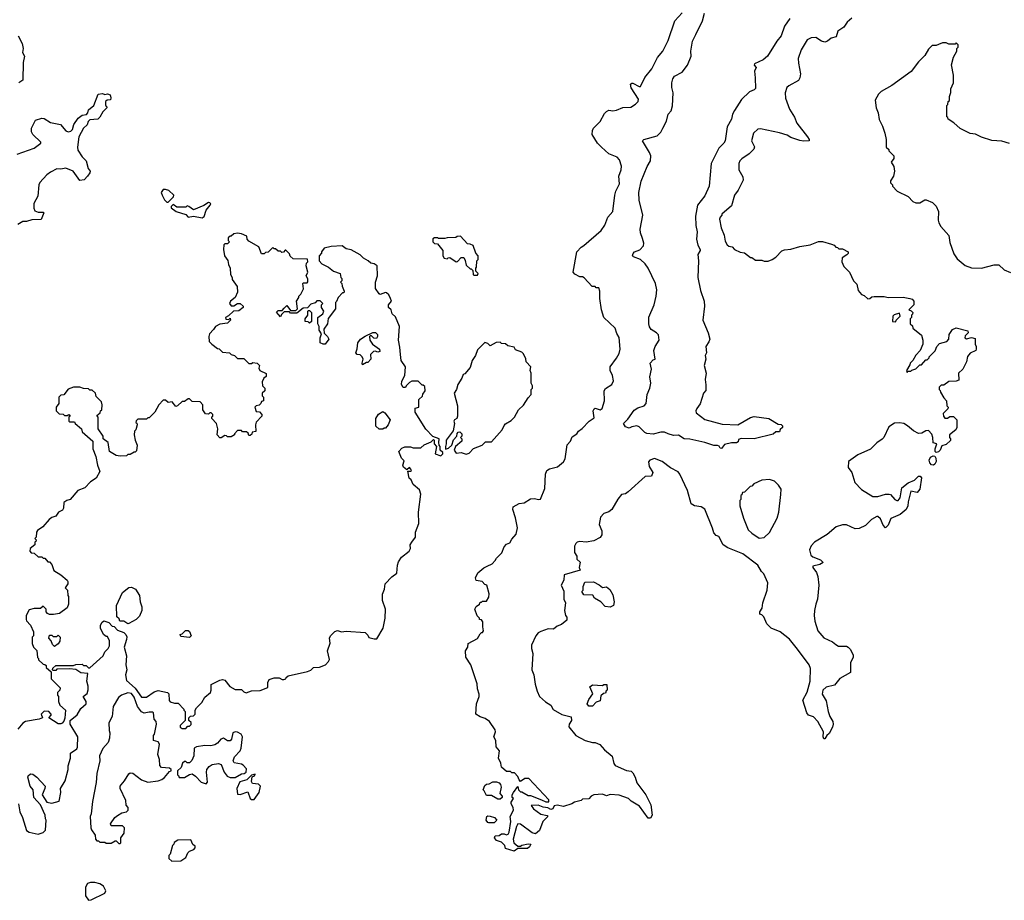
# Model space of a CAD drawing. Extents: x 1861455 to 2058065, y 200073 to 437907.
# Tile 456 of 574: x 2029490 to 2037285, y 346590 to 353564. Entities that reach past the tile are written whole.
import ezdxf

# ---------------------------------------------------------------- set-up
doc = ezdxf.new("R2010")
doc.units = 0

msp = doc.modelspace()

# ---------------------------------------------------------------- linework, layer by layer
at = {"layer": '0CON05XD'}
for points in [[(2034163.8, 350815), (2034215, 350882.5), (2034235, 350920), (2034243.3, 350955), (2034237, 351047), (2034218.3, 351078.3), (2034205, 351120), (2034113.3, 351205), (2034096.4, 351266.4), (2034083.3, 351355), (2034082.5, 351415), (2034075, 351440), (2034055, 351440), (2034045, 351450), (2034021.7, 351451.7), (2033959.3, 351519.3), (2033945, 351527.5), (2033925, 351527.5), (2033885, 351547.5), (2033872.5, 351565), (2033900, 351725), (2033935, 351762.5), (2033957.5, 351775), (2034092.5, 351895), (2034123.3, 351936.7), (2034145, 352000), (2034186.1, 352043.9), (2034201.2, 352175), (2034208.8, 352205), (2034238.8, 352265), (2034233.6, 352323.6), (2034251.2, 352375), (2034253.3, 352405), (2034237.5, 352455), (2034220, 352475), (2034155, 352502.5), (2034095, 352553.3), (2034063.3, 352585), (2034023.3, 352655), (2034023.6, 352686.4), (2034032.5, 352705), (2034085, 352756.7), (2034119.3, 352820.7), (2034135, 352837.5), (2034155, 352847.5), (2034185, 352843.3), (2034215, 352848), (2034265, 352868.8), (2034329.3, 352870.7), (2034366.4, 352893.6), (2034387.5, 352915), (2034390, 352935), (2034330.6, 353025), (2034326, 353054), (2034335, 353061.2), (2034345, 353060), (2034395, 353033.8), (2034406, 353034), (2034440, 353105), (2034495, 353173.3), (2034540, 353265), (2034582.5, 353315), (2034625, 353400), (2034676.4, 353553.6), (2034735, 353617.5)], [(2035585.9, 353574.1), (2035545, 353513.3), (2035519.2, 353435), (2035484.4, 353395), (2035410, 353275), (2035375, 353246.7), (2035307.5, 353215), (2035304, 353204), (2035320, 353185), (2035306.7, 353155), (2035313.9, 353103.9), (2035315, 353020), (2035305, 353007.5), (2035267, 352993), (2035205, 352931.2), (2035148.6, 352845), (2035131.9, 352815), (2035124.3, 352775.7), (2035090.8, 352715), (2035073.8, 352605), (2035063.3, 352585), (2035024.5, 352545.5), (2034964.3, 352425), (2034948.8, 352245), (2034915, 352170), (2034856.2, 352095), (2034841.2, 352008.8), (2034842.7, 351932.7), (2034854, 351885), (2034849.4, 351825), (2034859.6, 351779.5), (2034877.5, 351745), (2034877.5, 351735), (2034858.8, 351705), (2034864, 351655), (2034857.7, 351522.3), (2034878.8, 351418.8), (2034909.2, 351335), (2034912.5, 351295), (2034897.5, 351185), (2034940, 351085), (2034952.5, 351035), (2034945, 351012.5), (2034921.2, 350975), (2034926.7, 350925), (2034916.7, 350905), (2034923.3, 350875), (2034909.2, 350825), (2034924.2, 350765), (2034916.2, 350715), (2034923, 350673), (2034921.7, 350628.3), (2034903, 350607), (2034877, 350523), (2034850, 350485), (2034842.5, 350465), (2034845, 350450), (2034915, 350396.7), (2035051.7, 350361.7), (2035175, 350356.7), (2035275, 350413.8), (2035305, 350421.2), (2035420, 350405), (2035495, 350360), (2035518.3, 350358.3), (2035528.3, 350348.3), (2035530, 350335), (2035511.7, 350318.3), (2035505, 350300), (2035475, 350300), (2035455, 350282.5), (2035305, 350243.3), (2035203, 350247), (2035181.7, 350238.3), (2035178.3, 350221.7), (2035165, 350212.5), (2035125, 350212.5), (2035070.4, 350199.5), (2035045, 350167.5), (2035035, 350170), (2035026.4, 350186.4), (2035015, 350192.5), (2034985, 350191.2), (2034915, 350215.8), (2034795, 350241.2), (2034750, 350245), (2034705, 350273.8), (2034665, 350272), (2034625, 350284.2), (2034593.9, 350296.1), (2034565, 350296.2), (2034505, 350281.2), (2034455, 350287.5), (2034440, 350295), (2034395, 350340), (2034375, 350347.5), (2034335, 350340), (2034315, 350330), (2034285, 350340), (2034270, 350365), (2034305, 350400), (2034355, 350472.5), (2034385, 350490), (2034435, 350506.2), (2034448.8, 350525), (2034457.5, 350595), (2034478.8, 350645), (2034486.7, 350685), (2034480, 350735), (2034492.5, 350795), (2034482.5, 350845), (2034505, 350870), (2034520, 350875), (2034510, 350945), (2034520, 350975), (2034552.5, 351025), (2034548.3, 351068.3), (2034532.5, 351085), (2034490.3, 351110.3), (2034475, 351132.5), (2034470.8, 351155), (2034472.1, 351207.9), (2034513.4, 351306.6), (2034530, 351375), (2034532.9, 351425), (2034524.5, 351474.4), (2034465.7, 351595), (2034441.3, 351631.3), (2034405, 351663.8), (2034350, 351685), (2034342.5, 351695), (2034346.7, 351713.3), (2034357.5, 351725), (2034398.3, 351741.7), (2034428.3, 351771.7), (2034432.5, 351795), (2034421.1, 351831.1), (2034404.3, 351875), (2034402.9, 351905), (2034424, 352015), (2034394.2, 352135), (2034391.9, 352195), (2034410.6, 352285), (2034458.3, 352401.7), (2034483.8, 352445), (2034486, 352485), (2034475, 352513.3), (2034420, 352605), (2034430, 352615), (2034536.7, 352645), (2034565, 352673.8), (2034582.9, 352705), (2034609.7, 352760.3), (2034624, 352815), (2034646.8, 352843.2), (2034658.7, 352881.3), (2034663.8, 352985), (2034653, 353027), (2034652.5, 353065), (2034660, 353095), (2034675, 353116.7), (2034735, 353148.8), (2034777, 353203), (2034805.8, 353275), (2034802.9, 353315), (2034816, 353395), (2034842.3, 353447.7), (2034894.4, 353555.6), (2034912.5, 353615)], [(2036077.5, 353575), (2036040, 353545), (2036013.3, 353505), (2035967.7, 353472.3), (2035955, 353427.5), (2035915, 353416.7), (2035885, 353393.8), (2035865, 353386.7), (2035837.5, 353395), (2035793.6, 353423.6), (2035755, 353418.8), (2035725, 353403.3), (2035676.7, 353325), (2035653.9, 353256.1), (2035655, 353220), (2035671.2, 353135), (2035665.9, 353104.1), (2035655, 353083.3), (2035579.3, 353040.7), (2035563.9, 353026.1), (2035550, 352985), (2035551.7, 352941.7), (2035583.8, 352855), (2035625, 352792.5), (2035641.2, 352745), (2035726.7, 352635), (2035740, 352615), (2035740, 352605), (2035695, 352602), (2035665, 352607.5), (2035595, 352631.2), (2035565, 352648.8), (2035505, 352666.7), (2035355, 352700), (2035333, 352697), (2035300, 352665), (2035283.3, 352605), (2035307, 352557), (2035301.7, 352538.3), (2035265, 352502.5), (2035207, 352463), (2035190, 352445), (2035182.5, 352425), (2035182.5, 352375), (2035215, 352320), (2035216.4, 352293.6), (2035177.5, 352215), (2035150, 352175), (2035125, 352090), (2035050, 352025), (2035050, 352015), (2035035, 352000), (2035030, 351985), (2035042.5, 351915), (2035067, 351857), (2035075, 351810), (2035090.7, 351780.7), (2035105, 351770), (2035130, 351765), (2035150, 351745), (2035195, 351722.5), (2035227, 351717), (2035275, 351680), (2035285, 351680), (2035315, 351660), (2035365, 351660), (2035385, 351652.5), (2035415, 351652.5), (2035446.1, 351663.9), (2035475, 351682.5), (2035525, 351732.5), (2035545, 351742.5), (2035595, 351746.7), (2035665, 351768.8), (2035749.3, 351780.7), (2035815, 351807.5), (2035845, 351807.5), (2035917, 351787), (2035938.3, 351778.3), (2035951.7, 351761.7), (2035965, 351760), (2035975, 351750), (2036005, 351750), (2036050, 351725), (2036048.3, 351711.7), (2036038.3, 351701.7), (2036001.7, 351678.3), (2036000, 351645), (2036015, 351610), (2036060, 351565), (2036090, 351495), (2036118.3, 351468.3), (2036128.3, 351418.3), (2036155, 351387.5), (2036175, 351380), (2036205, 351352.5), (2036220, 351355), (2036235, 351370), (2036255, 351372.5), (2036335, 351372.5), (2036365, 351362.5), (2036485, 351367.5), (2036537, 351357), (2036555, 351350), (2036570, 351335), (2036570, 351305), (2036530, 351265), (2036548.3, 351258.3), (2036560, 351245), (2036558.3, 351231.7), (2036550, 351225), (2036550, 351205), (2036540, 351195), (2036540, 351155), (2036558.3, 351138.3), (2036561.7, 351121.7), (2036630, 351065), (2036640, 351025), (2036640, 350995), (2036620, 350945), (2036583.6, 350906.4), (2036560, 350865), (2036540, 350845), (2036538.3, 350831.7), (2036510, 350785), (2036515, 350770), (2036525, 350780), (2036545, 350780), (2036551.7, 350788.3), (2036585, 350800), (2036615, 350830), (2036628.3, 350831.7), (2036665, 350870), (2036675, 350870), (2036690, 350885), (2036690, 350895), (2036738.3, 350941.7), (2036750, 350975), (2036771.7, 350998.3), (2036830, 351015), (2036847, 351033), (2036848.3, 351071.7), (2036875, 351110)], [(2029478.8, 353435), (2029510, 353375), (2029516.2, 353335), (2029513.3, 353305), (2029527.5, 353275), (2029516.7, 353225), (2029515.8, 353085), (2029483.5, 353065)], [(2037325, 352582.5), (2037265, 352602.5), (2037185, 352607.5), (2037105, 352633.3), (2037056.4, 352656.4), (2037013.6, 352663.6), (2036935, 352703.3), (2036885, 352747.5), (2036840, 352775), (2036838.3, 352788.3), (2036830, 352795), (2036830, 352885), (2036838.3, 352891.7), (2036840, 352915), (2036850, 352925), (2036850, 352955), (2036861.7, 352988.3), (2036862.5, 353015), (2036882.5, 353065), (2036882.5, 353125), (2036867.5, 353205), (2036883, 353267), (2036910, 353315), (2036910, 353335), (2036920, 353345), (2036920, 353365), (2036905, 353380), (2036895, 353370), (2036845, 353370), (2036825, 353380), (2036795, 353380), (2036763, 353367), (2036745, 353360), (2036715, 353360), (2036685, 353330), (2036655, 353280), (2036605, 353230), (2036546.4, 353153.6), (2036395, 353042.5), (2036310, 352995), (2036290, 352975), (2036263, 352927), (2036270, 352865), (2036287.5, 352825), (2036293, 352773), (2036321.7, 352721.7), (2036340, 352665), (2036350, 352615), (2036350, 352555), (2036370, 352535), (2036370, 352525), (2036410, 352485), (2036410, 352465), (2036390, 352435), (2036411.7, 352401.7), (2036416.7, 352365), (2036407.5, 352325), (2036383, 352287), (2036383, 352273), (2036400, 352255), (2036400, 352245), (2036437, 352207), (2036523, 352163), (2036560, 352125), (2036585, 352112.5), (2036615, 352112.5), (2036655, 352137.5), (2036666.4, 352136.4), (2036716.1, 352116.1), (2036745, 352087.5), (2036763.3, 352045), (2036762.5, 351975), (2036767.5, 351955), (2036783.3, 351925), (2036846.7, 351855), (2036855, 351800), (2036885, 351710), (2036910.7, 351670.7), (2036976.4, 351616.4), (2037025, 351597.5), (2037105, 351596.7), (2037205, 351622.5), (2037241.7, 351621.7), (2037285, 351582.5), (2037335, 351562.5)], [(2029470.4, 352499.5), (2029604, 352546), (2029656.7, 352585), (2029656.2, 352595), (2029594.5, 352654.5), (2029584, 352675), (2029584.2, 352705.8), (2029615, 352768.8), (2029665, 352784), (2029685, 352782), (2029735, 352748.8), (2029813.6, 352733.6), (2029855, 352683.3), (2029875, 352676.7), (2029895, 352680), (2029907.5, 352695), (2029917.5, 352735), (2029952.5, 352785), (2029985, 352807.5), (2030018.3, 352811.7), (2030030, 352825), (2030035, 352850), (2030076.2, 352883.8), (2030110, 352975), (2030145, 352980), (2030165, 352972.5), (2030185, 352977.5), (2030205, 352970), (2030212.5, 352945), (2030210, 352930), (2030183, 352927), (2030170, 352915), (2030170, 352885), (2030178.3, 352878.3), (2030180, 352865), (2030147, 352833), (2030125, 352792.5), (2030107.5, 352775), (2030045, 352770), (2030031.7, 352758.3), (2030025, 352730), (2029996.4, 352703.6), (2029957.5, 352635), (2029947.5, 352555), (2029950.7, 352530.7), (2029985, 352477.5), (2030016.7, 352445), (2030032.5, 352385), (2030047.5, 352365), (2030045, 352350), (2030027.5, 352325), (2030000, 352295), (2029965, 352290), (2029913, 352363), (2029855, 352387.5), (2029815, 352380), (2029785, 352382.5), (2029735, 352356.7), (2029703.8, 352335), (2029648.8, 352275), (2029641.2, 352255), (2029632.5, 352165), (2029600.7, 352109.3), (2029601.7, 352071.7), (2029610.7, 352050.7), (2029635, 352040), (2029675, 352040), (2029680, 352035), (2029659.3, 351980.7), (2029585, 351980), (2029545, 351966.7), (2029513.6, 351966.4), (2029475, 351942.5)], [(2030665, 352120), (2030708.3, 352161.7), (2030710, 352175), (2030671.2, 352211.2), (2030645, 352219.4), (2030625, 352218), (2030611.2, 352195), (2030616.7, 352175), (2030637, 352137), (2030655, 352120), (2030665, 352120)], [(2030935, 351994.2), (2030951.2, 352005), (2030966, 352055), (2030998.8, 352095), (2031003.8, 352105), (2030995, 352113.8), (2030985, 352115.6), (2030948.5, 352091.5), (2030865, 352056.7), (2030830, 352085), (2030815, 352090), (2030805, 352080), (2030735, 352080), (2030705, 352100), (2030690, 352085), (2030690, 352075), (2030730, 352045), (2030805, 352020), (2030825, 352000), (2030865, 352007.5), (2030935, 351994.2)], [(2029635, 347114), (2029675, 347126.7), (2029693.3, 347145), (2029700, 347225), (2029693.3, 347235), (2029692, 347265), (2029655.7, 347345.7), (2029602, 347405), (2029596.7, 347465), (2029574, 347495), (2029553.8, 347565), (2029556.7, 347575), (2029575, 347591.2), (2029595, 347588.8), (2029626.7, 347565), (2029692.5, 347495), (2029690, 347475), (2029668.6, 347425), (2029705, 347367.5), (2029745, 347360), (2029802.5, 347375), (2029816.7, 347445), (2029813.8, 347475), (2029851.2, 347535), (2029873.3, 347625), (2029873.3, 347655), (2029893.3, 347715), (2029893.3, 347755), (2029941.7, 347788.3), (2029948.3, 347801.7), (2029951.2, 347885), (2029890, 347985), (2029890, 348015), (2029945, 348060), (2029975, 348110), (2030017.5, 348145), (2030016.7, 348165), (2029992.5, 348205), (2030023, 348227), (2030033, 348257), (2030033.3, 348285), (2030022.5, 348325), (2030030, 348385), (2029975, 348392.5), (2029935, 348417.5), (2029885, 348422.5), (2029785, 348420), (2029775, 348410), (2029755, 348410), (2029750, 348415), (2029751.7, 348428.3), (2029775, 348450), (2029915, 348450), (2029935, 348457.5), (2029985, 348460), (2029995, 348450), (2030015, 348450), (2030035, 348430), (2030045, 348430), (2030150, 348525), (2030163, 348557), (2030190, 348585), (2030200, 348605), (2030200, 348645), (2030185, 348680), (2030175, 348680), (2030152.5, 348695), (2030130, 348745), (2030130, 348765), (2030139.3, 348790.7), (2030155, 348802.5), (2030195, 348790), (2030221.7, 348761.7), (2030238.3, 348758.3), (2030265, 348730), (2030315, 348710), (2030330, 348695), (2030337, 348677), (2030336.7, 348655), (2030316.2, 348595), (2030336.2, 348525), (2030330, 348455), (2030337.5, 348415), (2030327.5, 348375), (2030335, 348330), (2030405, 348270), (2030455, 348200), (2030495, 348200), (2030555, 348240), (2030585, 348252.5), (2030660, 348235), (2030670, 348225), (2030672.5, 348172.5), (2030681.7, 348161.7), (2030715, 348150), (2030745, 348150), (2030790, 348105), (2030790, 348095), (2030800, 348085), (2030800, 348015), (2030760, 347975), (2030761.7, 347961.7), (2030775, 347950), (2030805, 347950), (2030821.7, 347968.3), (2030835, 347970), (2030848.3, 347981.7), (2030848.3, 347998.3), (2030830, 348015), (2030830, 348035), (2030841.7, 348048.3), (2030865, 348050), (2030880, 348065), (2030880, 348095), (2030890, 348115), (2030933, 348157), (2030955, 348200), (2031000, 348235), (2031006.7, 348253.3), (2031005, 348300), (2031075, 348333.8), (2031095, 348338.8), (2031115, 348332.5), (2031153, 348283), (2031195, 348260), (2031245, 348260), (2031265, 348240), (2031283, 348233), (2031325, 348250), (2031395, 348252.5), (2031455.7, 348274.3), (2031453.9, 348316.1), (2031465, 348337.5), (2031505, 348352.5), (2031545, 348352.5), (2031568.3, 348338.3), (2031581.7, 348338.3), (2031596.4, 348343.6), (2031600, 348355), (2031615, 348367.5), (2031769.3, 348400.7), (2031795, 348412.5), (2031815, 348432.5), (2031863, 348437), (2031910, 348455), (2031935, 348480), (2031941.7, 348498.3), (2031927.5, 348565), (2031947, 348627), (2031942.5, 348665), (2031950, 348685), (2031985, 348720), (2032005, 348727.5), (2032037, 348717), (2032075, 348722.5), (2032225, 348710), (2032245, 348690), (2032255, 348670), (2032295, 348660), (2032318.3, 348661.7), (2032367.5, 348745), (2032382.5, 348825), (2032386.7, 348895), (2032362.5, 348965), (2032362.5, 349015), (2032377.5, 349055), (2032382.5, 349095), (2032437, 349153), (2032475, 349180), (2032480, 349245), (2032489.3, 349270.7), (2032512.3, 349307.7), (2032574.1, 349355.9), (2032583.8, 349375), (2032580, 349405), (2032594.1, 349425.9), (2032622.5, 349465), (2032622.5, 349505), (2032648.8, 349575), (2032647, 349663), (2032666.1, 349806.1), (2032655, 349840), (2032605, 349882.5), (2032590, 349920), (2032574.1, 349934.1), (2032562.5, 349987.5), (2032585, 349987.5), (2032592.5, 349995), (2032587.5, 350005), (2032575, 350016.7), (2032555, 350000), (2032529.3, 350019.3), (2032523.3, 350035), (2032535, 350070), (2032512.5, 350092.5), (2032492.5, 350145), (2032515, 350170), (2032538.3, 350181.7), (2032585, 350180), (2032605, 350172.5), (2032667, 350173), (2032691.7, 350198.3), (2032748.3, 350221.7), (2032765, 350240), (2032770, 350235), (2032770, 350205), (2032790, 350185), (2032780, 350125), (2032825, 350110), (2032840, 350125), (2032840, 350135), (2032820, 350155), (2032820, 350185), (2032810, 350195), (2032807.5, 350215), (2032810, 350245), (2032761.7, 350261.7), (2032705, 350320), (2032620, 350455), (2032621.7, 350488.3), (2032650, 350495), (2032650, 350555), (2032678.3, 350581.7), (2032681.7, 350598.3), (2032700, 350625), (2032698.3, 350658.3), (2032685, 350670), (2032675, 350670), (2032645, 350700), (2032625, 350702.5), (2032595, 350700), (2032575, 350690), (2032550, 350665), (2032545, 350650), (2032525, 350650), (2032512.5, 350675), (2032515, 350700), (2032540, 350745), (2032543.6, 350813.6), (2032511.2, 350865), (2032503.6, 350913.6), (2032500.7, 350970.7), (2032490, 351025), (2032496.7, 351135), (2032465, 351210), (2032440, 351235), (2032430, 351265), (2032410, 351285), (2032410, 351305), (2032432.5, 351335), (2032426.7, 351355), (2032411.2, 351385), (2032395, 351400), (2032385, 351403.3), (2032345, 351387.5), (2032335, 351392.5), (2032307.5, 351435), (2032307.5, 351485), (2032322.5, 351535), (2032320, 351615), (2032295, 351630), (2032270, 351635), (2032250, 351655), (2032212.5, 351675), (2032185, 351702.5), (2032115, 351742.5), (2032075, 351750), (2032041.7, 351771.7), (2031955, 351767.5), (2031900, 351755), (2031880, 351725), (2031880, 351715), (2031860, 351695), (2031860, 351655), (2031880.7, 351630.7), (2031935, 351603.3), (2031975, 351572.5), (2032027.5, 351555), (2032033, 351523), (2032040, 351515), (2032040, 351495), (2032030, 351485), (2032040, 351475), (2032043, 351453), (2032060, 351415), (2032055, 351400), (2032045, 351400), (2032010, 351365), (2031998.3, 351331.7), (2031990, 351325), (2031990, 351275), (2031933, 351197), (2031926.7, 351155), (2031898.3, 351111.7), (2031901.7, 351081.7), (2031927.5, 351055), (2031937.5, 351035), (2031907.5, 350995), (2031893.6, 350993.6), (2031870, 351005), (2031870, 351045), (2031880, 351075), (2031860, 351105), (2031860, 351135), (2031850, 351155), (2031850, 351205), (2031890, 351235), (2031897.5, 351255), (2031880, 351285), (2031880, 351305), (2031890, 351315), (2031868.3, 351338.3), (2031841.7, 351338.3), (2031828.3, 351321.7), (2031795, 351310), (2031768.3, 351281.7), (2031735, 351280), (2031685, 351240), (2031635, 351240), (2031625, 351250), (2031585, 351250), (2031561.7, 351228.3), (2031555, 351210), (2031523, 351247), (2031535, 351260), (2031568.3, 351261.7), (2031585, 351280), (2031605, 351300), (2031635, 351260), (2031675, 351260), (2031690, 351275), (2031682.5, 351335), (2031700, 351365), (2031700, 351375), (2031715, 351390), (2031737, 351433), (2031732.5, 351475), (2031735, 351480), (2031765, 351480), (2031771.7, 351488.3), (2031771.7, 351511.7), (2031757.5, 351535), (2031770, 351565), (2031757.5, 351615), (2031760, 351635), (2031770, 351645), (2031768.3, 351668.3), (2031655, 351670), (2031631.7, 351691.7), (2031625, 351710), (2031598.3, 351738.3), (2031591.7, 351738.3), (2031578.3, 351721.7), (2031565, 351720), (2031555, 351730), (2031535, 351730), (2031515, 351750), (2031505, 351750), (2031495, 351760), (2031457, 351723), (2031435, 351720), (2031425, 351710), (2031405, 351710), (2031382.5, 351765), (2031305, 351810), (2031290, 351825), (2031288.3, 351848.3), (2031245, 351867.5), (2031215, 351873.3), (2031185, 351866.7), (2031165, 351850), (2031155, 351850), (2031140, 351835), (2031140, 351815), (2031150, 351805), (2031135, 351790), (2031115, 351790), (2031105, 351780), (2031102.5, 351745), (2031112.5, 351695), (2031137, 351657), (2031142.5, 351625), (2031157.5, 351595), (2031160, 351545), (2031171.7, 351521.7), (2031172.5, 351505), (2031211.7, 351451.7), (2031213.8, 351405), (2031195, 351363.3), (2031158.8, 351335), (2031150, 351315), (2031165, 351298.8), (2031185, 351298), (2031215, 351315.8), (2031235, 351316.7), (2031260, 351295), (2031260, 351285), (2031225, 351257.5), (2031183.9, 351256.1), (2031142.5, 351217.5), (2031120, 351205), (2031121.7, 351191.7), (2031145, 351190), (2031155, 351200), (2031160, 351185), (2031135, 351160), (2031075, 351152.5), (2031040, 351135), (2031025, 351110), (2030993, 351077), (2030987.5, 351055), (2030990, 351015), (2031010, 350995), (2031055, 350960), (2031068.3, 350958.3), (2031095, 350930), (2031150, 350925)], [(2033115, 351540), (2033120, 351555), (2033101.7, 351571.7), (2033100, 351595), (2033107.5, 351605), (2033110, 351655), (2033120, 351665), (2033120, 351695), (2033100, 351715), (2033080, 351775), (2033057, 351787), (2033035, 351790), (2032979.3, 351849.3), (2032953, 351847), (2032941.7, 351838.3), (2032875, 351836.7), (2032855, 351830), (2032805, 351830), (2032797, 351837), (2032775, 351837.5), (2032760.7, 351829.3), (2032760, 351805), (2032775, 351792.5), (2032798.3, 351788.3), (2032840, 351735), (2032840, 351695), (2032850, 351675), (2032875, 351670), (2032881.7, 351678.3), (2032895, 351680), (2032945, 351647.5), (2032955, 351650), (2032985, 351680), (2033005, 351680), (2033017, 351657), (2033025, 351620), (2033055, 351590), (2033065, 351590), (2033078.3, 351578.3), (2033080, 351545), (2033085, 351540), (2033115, 351540)], [(2031785, 351160), (2031775, 351170), (2031750, 351175), (2031750, 351195), (2031770, 351225), (2031770, 351255), (2031775, 351260), (2031785, 351260), (2031800, 351245), (2031800, 351175), (2031785, 351160)], [(2036425, 351170), (2036430, 351185), (2036460, 351215), (2036455, 351240), (2036413, 351227), (2036403, 351217), (2036400, 351175), (2036425, 351170)], [(2032205, 350830), (2032200, 350845), (2032210, 350875), (2032200, 350895), (2032185, 350910), (2032163, 350913), (2032150, 350925), (2032161.7, 350958.3), (2032167.5, 351005), (2032187, 351033), (2032225, 351057.5), (2032285, 351087.5), (2032307, 351087), (2032321.7, 351071.7), (2032322.5, 351055), (2032315, 351040), (2032293, 351043), (2032275, 351060), (2032265, 351060), (2032260, 351055), (2032262.5, 351025), (2032283.6, 350993.6), (2032337.5, 350955), (2032340, 350935), (2032325, 350930), (2032305, 350937.5), (2032290, 350935), (2032268.3, 350911.7), (2032270, 350875), (2032245, 350850), (2032235, 350850), (2032205, 350830)], [(2036875, 351110), (2036905, 351122.5), (2036995, 351100), (2037000, 351085), (2036975, 351060), (2036972.5, 351045), (2036985, 351037.5), (2037025, 351047.5), (2037055, 351040), (2037053.3, 350995), (2037062.5, 350975), (2037062.5, 350955), (2037060, 350945), (2037015, 350922.5), (2036993, 350897), (2036987, 350853), (2036957.5, 350795), (2036922.5, 350765), (2036925, 350710), (2036905, 350702.5), (2036845, 350697.5), (2036805, 350670), (2036785, 350670), (2036770, 350655), (2036770, 350635), (2036778.3, 350628.3), (2036780, 350615), (2036805, 350570), (2036827.5, 350545), (2036830, 350505), (2036840, 350495), (2036838.3, 350481.7), (2036800, 350445), (2036803, 350423), (2036815, 350407.5), (2036835, 350407.5), (2036855, 350422.5), (2036881.7, 350421.7), (2036910, 350395), (2036910, 350335), (2036900, 350315), (2036850, 350275), (2036850, 350255), (2036860, 350245), (2036858.3, 350231.7), (2036825, 350200), (2036791.7, 350188.3), (2036777.5, 350155), (2036765, 350142.5), (2036745, 350137.5), (2036737.5, 350145), (2036737.5, 350165), (2036750, 350205), (2036721.7, 350211.7), (2036720, 350255), (2036711.7, 350281.7), (2036685, 350310), (2036663, 350307), (2036631.7, 350288.3), (2036605, 350287.5), (2036565, 350307.5), (2036518.3, 350348.3), (2036490, 350365), (2036455, 350372.5), (2036415, 350367.5), (2036370.7, 350339.3), (2036332.5, 350255), (2036319.3, 350240.7), (2036275, 350212.5), (2036225, 350162.5), (2036125, 350116.7), (2036052.5, 350065), (2036048.3, 350018.3), (2036077, 349977), (2036101.7, 349898.3), (2036153.9, 349843.9), (2036245, 349787.5), (2036285, 349787.5), (2036345, 349807.5), (2036373, 349807), (2036385, 349802.5), (2036417.5, 349765), (2036435, 349756.7), (2036445, 349757.5), (2036461.7, 349778.3), (2036475, 349857.5), (2036523.9, 349896.1), (2036575, 349917.5), (2036605, 349950), (2036618.3, 349948.3), (2036630, 349935), (2036617.5, 349845), (2036595, 349820), (2036545, 349830), (2036523.6, 349746.4), (2036522.5, 349715), (2036507.5, 349685), (2036460, 349645), (2036387, 349613), (2036365, 349560), (2036345, 349540), (2036325, 349560), (2036305, 349610), (2036285, 349630), (2036275, 349630), (2036233.6, 349606.4), (2036185, 349557.5), (2036136.4, 349533.6), (2036105, 349532.5), (2036035, 349562.5), (2036005, 349562.5), (2035955, 349546.7), (2035883.6, 349486.4), (2035782.5, 349425), (2035755, 349397.5), (2035743.3, 349365), (2035753.9, 349323.9), (2035769.3, 349309.3), (2035830, 349285), (2035850, 349265), (2035825, 349250), (2035770, 349235), (2035770, 349225), (2035797, 349187), (2035807.5, 349155), (2035817.5, 349085), (2035806.7, 348975), (2035793.8, 348936.2), (2035781.2, 348885), (2035778.8, 348845), (2035785, 348800), (2035807.5, 348725), (2035855, 348667.5), (2035925, 348637.5), (2035950, 348615), (2035973.6, 348603.6), (2036035, 348602.5), (2036050, 348595), (2036065, 348580), (2036087.5, 348535), (2036087.5, 348515), (2036068.3, 348471.7), (2036066.4, 348393.6), (2035983.9, 348346.1), (2035940, 348295), (2035875, 348277.5), (2035847.5, 348255), (2035843.6, 348223.6), (2035875, 348170), (2035890, 348085), (2035903.3, 348045), (2035926.7, 348005), (2035930, 347985), (2035925, 347960), (2035899.3, 347910.7), (2035880, 347895), (2035865, 347870), (2035855, 347870), (2035850, 347885), (2035852.5, 347925), (2035810, 348005), (2035775, 348042.5), (2035735, 348057.5), (2035722.5, 348075), (2035691.2, 348175), (2035725, 348237.5), (2035749.2, 348325), (2035751.2, 348425), (2035738.8, 348455), (2035648, 348578), (2035585, 348657.5), (2035510, 348715), (2035440, 348745), (2035405, 348780), (2035380, 348835), (2035365, 348850), (2035350, 348855), (2035350, 348875), (2035367, 348903), (2035372.5, 348945), (2035407.5, 349045), (2035412.5, 349105), (2035382.5, 349175), (2035362.5, 349195), (2035332.5, 349245), (2035215, 349333.3), (2035095, 349381.2), (2035060, 349405), (2035025, 349470), (2035005, 349480), (2034985, 349500), (2034975.9, 349535.9), (2034915, 349686.7), (2034885.9, 349705.9), (2034833.6, 349713.6), (2034805, 349730), (2034776.7, 349835), (2034717.5, 349965), (2034703, 349983), (2034642.5, 350015), (2034576.1, 350066.1), (2034515, 350087.5), (2034480, 350075), (2034468.3, 350061.7), (2034473.3, 350025), (2034503, 349977), (2034491.7, 349948.3), (2034442.5, 349945), (2034306.4, 349823.6), (2034285, 349810), (2034255, 349802.5), (2034225, 349767.5), (2034177.5, 349685), (2034153.6, 349666.4), (2034115, 349652.5), (2034087.5, 349625), (2034077, 349567), (2034097.5, 349515), (2034100, 349485), (2034086.4, 349463.6), (2034035, 349437.5), (2033975, 349427.5), (2033925, 349432.5), (2033903.9, 349426.1), (2033892.5, 349415), (2033882.5, 349395), (2033882.5, 349345), (2033900, 349315), (2033901.7, 349291.7), (2033927, 349267), (2033920, 349225), (2033927.5, 349205), (2033801.7, 349168.3), (2033797.5, 349125), (2033776.7, 349085), (2033798.3, 349038.3), (2033797.5, 348975), (2033810, 348945), (2033802.5, 348885), (2033810, 348845), (2033821.7, 348831.7), (2033821.7, 348808.3), (2033780, 348775), (2033745, 348760), (2033715, 348737.5), (2033675, 348740), (2033615, 348720), (2033595, 348707.5), (2033577.5, 348685), (2033540.7, 348609.3), (2033541.2, 348585), (2033553.3, 348545), (2033544.3, 348415), (2033560, 348375), (2033572.1, 348302.1), (2033586, 348245), (2033604.4, 348204.4), (2033651.5, 348161.5), (2033695, 348136.7), (2033712.3, 348102.3), (2033782.3, 348062.3), (2033855, 348042.5), (2033858.8, 348015), (2033840, 347985), (2033837.5, 347965), (2033892.5, 347895), (2033965.9, 347855.9), (2034025, 347838.8), (2034045, 347840), (2034084.1, 347824.1), (2034120.4, 347780.5), (2034180.7, 347730.7), (2034193.6, 347673.6), (2034205, 347657.5), (2034295, 347617.5), (2034331.7, 347611.7), (2034345, 347600), (2034362.5, 347565), (2034375, 347520), (2034447.5, 347425), (2034487.5, 347345), (2034497.5, 347265), (2034485, 347240), (2034465, 347240), (2034396.4, 347336.4), (2034330, 347375), (2034310, 347395), (2034235, 347422.5), (2034165, 347426.7), (2034135, 347417.5), (2034105, 347431.2), (2034034.3, 347425.7), (2034014.2, 347415.8), (2033995, 347392.5), (2033945, 347390), (2033935, 347380), (2033883, 347367), (2033860, 347355), (2033795, 347333.3), (2033745, 347342.5), (2033722.5, 347337.5), (2033710, 347315), (2033695, 347310), (2033672.3, 347322.3), (2033635, 347328), (2033595, 347343.8), (2033540, 347340), (2033557.5, 347315), (2033615, 347273.3), (2033665, 347262.5), (2033672.5, 347255), (2033632.5, 347215), (2033606.1, 347143.9), (2033573, 347117), (2033547.5, 347125), (2033455, 347193.3), (2033433.6, 347196.4), (2033422.5, 347175), (2033397.5, 347075), (2033402.5, 347045), (2033435, 347017.5), (2033455, 347017.5), (2033465, 347026.2), (2033515, 347038), (2033536.2, 347035), (2033525, 347013.3), (2033509.6, 347000.5), (2033435, 347000), (2033405, 346980), (2033335, 347000), (2033330, 347025), (2033305, 347050), (2033265, 347062.5), (2033250, 347085), (2033255, 347100), (2033285, 347102.5), (2033305, 347117.5), (2033325, 347117.5), (2033345, 347107.5), (2033356.4, 347113.6), (2033365, 347130), (2033378.8, 347215), (2033372.5, 347255), (2033400, 347305), (2033397.5, 347325), (2033380, 347355), (2033381.7, 347368.3), (2033400, 347395), (2033390, 347405), (2033390, 347425), (2033400, 347445), (2033435, 347490), (2033440, 347465), (2033455, 347450), (2033465, 347450), (2033515, 347420), (2033535, 347420), (2033620, 347385), (2033655, 347370), (2033680, 347370), (2033680, 347385), (2033520, 347555), (2033490, 347555), (2033455, 347530), (2033443, 347543), (2033435, 347570), (2033408.3, 347598.3), (2033385, 347600), (2033375, 347610), (2033345, 347610), (2033303.6, 347643.6), (2033300, 347675), (2033280, 347715), (2033287.5, 347775), (2033262.5, 347805), (2033260, 347855), (2033242.5, 347885), (2033256.4, 347923.6), (2033255, 347940), (2033210, 348005), (2033175, 348030), (2033135, 348042.5), (2033100, 348065), (2033106.2, 348145), (2033126.7, 348205), (2033127, 348223), (2033113.6, 348263.6), (2033112.5, 348305), (2033062.5, 348455), (2033022.5, 348515), (2033020, 348565), (2033037.5, 348595), (2033040, 348625), (2033115, 348662.5), (2033135, 348700), (2033145, 348710), (2033155, 348710), (2033162.5, 348725), (2033156.2, 348755), (2033157.5, 348795), (2033145, 348810), (2033130, 348815), (2033130, 348825), (2033113, 348843), (2033092.5, 348895), (2033103.6, 348916.4), (2033130, 348935), (2033135, 348950), (2033145, 348950), (2033155, 348960), (2033185, 348960), (2033205, 348990), (2033206.1, 349016.1), (2033187.5, 349085), (2033171.7, 349091.7), (2033150, 349115), (2033103.9, 349123.9), (2033097.5, 349145), (2033117, 349183), (2033165, 349222.5), (2033190, 349235), (2033230, 349255), (2033255, 349280), (2033265, 349300), (2033307, 349343), (2033325, 349390), (2033345, 349410), (2033369.3, 349420.7), (2033385, 349450), (2033421.7, 349488.3), (2033430.7, 349540.7), (2033415, 349620), (2033393.6, 349683.6), (2033397.5, 349705), (2033445, 349731.2), (2033485, 349736.7), (2033535, 349770), (2033565, 349772), (2033596.4, 349763.6), (2033613, 349767), (2033648.3, 349851.7), (2033653.8, 349965), (2033662.5, 349995), (2033685, 350006.7), (2033748.3, 350021.7), (2033796.4, 350063.6), (2033807.5, 350085), (2033823, 350197), (2033850, 350225), (2033865, 350260), (2033900, 350285), (2033913.6, 350306.4), (2033943, 350327), (2033997.5, 350385), (2034038.3, 350411.7), (2034031.2, 350465), (2034036.7, 350483.3), (2034045, 350486.2), (2034085, 350474.3), (2034100.8, 350485), (2034118.8, 350545), (2034118, 350625), (2034128, 350642), (2034176.7, 350675), (2034190, 350705), (2034183.8, 350745), (2034163.8, 350785), (2034163.8, 350815)], [(2033025, 350122.5), (2033048.3, 350131.7), (2033083, 350167), (2033150, 350195), (2033178.3, 350221.7), (2033225, 350220), (2033310, 350315), (2033325, 350350), (2033337, 350363), (2033380.7, 350389.3), (2033407.5, 350415), (2033440, 350475), (2033479.3, 350510.7), (2033515, 350570), (2033540, 350595), (2033540, 350635), (2033550, 350645), (2033550, 350665), (2033540, 350685), (2033540, 350765), (2033532.5, 350785), (2033537.5, 350815), (2033500, 350855), (2033497, 350877), (2033478.3, 350918.3), (2033465, 350930), (2033415, 350950), (2033405, 350970), (2033355, 350980), (2033337, 350997), (2033305, 351000), (2033295, 351010), (2033263, 351007), (2033215, 350980), (2033195, 351000), (2033173, 351007), (2033115, 350950), (2033097.5, 350905), (2033072.5, 350865), (2033055, 350810), (2033015, 350760), (2033000, 350755), (2032990, 350725), (2032957.5, 350675), (2032947.5, 350635), (2032930, 350605), (2032956.1, 350506.1), (2032956.2, 350425), (2032950, 350405), (2032932.5, 350395), (2032927.5, 350385), (2032932.5, 350365), (2032921.7, 350308.3), (2032867.5, 350235), (2032867.5, 350205), (2032860, 350185), (2032861.7, 350161.7), (2032885, 350170), (2032910, 350195), (2032923.3, 350236.7), (2032950, 350265), (2032953, 350287), (2032961.7, 350298.3), (2032975, 350300), (2032990, 350285), (2032990, 350265), (2032980, 350255), (2032990, 350245), (2032990, 350225), (2032940, 350185), (2032930, 350155), (2032945, 350130), (2032985, 350137.5), (2033025, 350122.5)], [(2031150, 350925), (2031163, 350913), (2031190, 350905), (2031215, 350880), (2031265, 350880), (2031305, 350840), (2031325, 350840), (2031335, 350850), (2031370, 350845), (2031387.5, 350825), (2031382.5, 350805), (2031390, 350785), (2031441.7, 350761.7), (2031441.7, 350738.3), (2031422.5, 350725), (2031410, 350695), (2031412.5, 350665), (2031430, 350645), (2031430, 350625), (2031410, 350605), (2031410, 350585), (2031420, 350575), (2031420, 350545), (2031405, 350540), (2031400, 350525), (2031385, 350510), (2031363, 350507), (2031352.5, 350495), (2031361.7, 350461.7), (2031388.3, 350458.3), (2031407, 350437), (2031407, 350423), (2031363, 350377), (2031357.5, 350355), (2031358.3, 350301.7), (2031331.7, 350298.3), (2031328.3, 350281.7), (2031315, 350270), (2031305, 350270), (2031298.3, 350288.3), (2031285, 350300), (2031255, 350300), (2031245, 350310), (2031215, 350310), (2031190, 350285), (2031190, 350275), (2031165, 350260), (2031135, 350260), (2031128.3, 350268.3), (2031115, 350270), (2031085, 350252.5), (2031075, 350252.5), (2031053.3, 350275), (2031057.5, 350325), (2031047.5, 350365), (2031010, 350405), (2031011.7, 350418.3), (2031020, 350425), (2031018.3, 350438.3), (2031005, 350450), (2030995, 350450), (2030985, 350440), (2030961.7, 350441.7), (2030940, 350475), (2030940, 350515), (2030918.3, 350538.3), (2030855, 350540), (2030835, 350560), (2030825, 350560), (2030795, 350540), (2030775, 350540), (2030740, 350505), (2030725, 350500), (2030698.3, 350538.3), (2030665, 350532.5), (2030645, 350550), (2030625, 350550), (2030592.5, 350515), (2030560, 350455), (2030515, 350410), (2030505, 350410), (2030495, 350400), (2030425, 350400), (2030411.7, 350388.3), (2030410, 350375), (2030418.3, 350368.3), (2030420, 350355), (2030410, 350315), (2030400, 350305), (2030397.5, 350275), (2030403, 350233), (2030420, 350195), (2030415, 350150), (2030405, 350140), (2030395, 350140), (2030365, 350120), (2030345, 350120), (2030335, 350110), (2030285, 350107.5), (2030253, 350113), (2030200, 350145), (2030190, 350215), (2030150, 350245), (2030150, 350265), (2030110, 350325), (2030110, 350415), (2030101.7, 350428.3), (2030128.3, 350451.7), (2030130, 350465), (2030140, 350475), (2030142.5, 350515), (2030137, 350537), (2030095, 350580), (2030090, 350605), (2030065, 350630), (2030045, 350630), (2030035, 350640), (2029995, 350642.5), (2029965, 350652.5), (2029915, 350652.5), (2029875, 350637.5), (2029838.3, 350591.7), (2029815, 350590), (2029800, 350575), (2029800, 350525), (2029780, 350495), (2029780, 350465), (2029801.7, 350441.7), (2029835, 350440), (2029845, 350430), (2029865, 350430), (2029878.3, 350438.3), (2029890, 350425), (2029880, 350415), (2029880, 350385), (2029885, 350380), (2029925, 350380), (2029930, 350365), (2029980, 350325), (2029985, 350300), (2030070, 350225), (2030070, 350165), (2030093.3, 350105), (2030106.7, 350035), (2030123.3, 349985), (2030095.9, 349934.1), (2030050, 349905), (2030005, 349857.5), (2029950, 349835), (2029890, 349765), (2029863, 349757), (2029840.7, 349739.3), (2029837.5, 349695), (2029829.3, 349680.7), (2029797, 349663), (2029775, 349632.5), (2029745, 349622.5), (2029723.6, 349606.4), (2029673, 349547), (2029630.7, 349519.3), (2029622.5, 349505), (2029620, 349465), (2029610, 349455), (2029620, 349445), (2029618.3, 349431.7), (2029610, 349425), (2029610, 349405), (2029572.5, 349375), (2029570, 349355), (2029581.7, 349341.7), (2029605, 349340), (2029635, 349310), (2029665, 349310), (2029675, 349300), (2029688.3, 349298.3), (2029711.7, 349271.7), (2029725, 349270), (2029745, 349250), (2029760.7, 349200.7), (2029815, 349167.5), (2029865.9, 349125.9), (2029871.2, 349115), (2029870, 349095), (2029850, 349065), (2029867.5, 349045), (2029870, 349005), (2029877.5, 348995), (2029876.7, 348935), (2029866.7, 348905), (2029805, 348862.5), (2029757, 348853), (2029725, 348852.5), (2029710.7, 348860.7), (2029700, 348875), (2029700, 348895), (2029675, 348920), (2029655, 348900), (2029605, 348900), (2029565, 348890), (2029540, 348845), (2029540, 348815), (2029543.6, 348803.6), (2029575, 348770), (2029600, 348715), (2029600, 348685), (2029590, 348675), (2029590, 348625), (2029600, 348595), (2029627, 348567), (2029631.7, 348511.7), (2029640, 348505), (2029640, 348495), (2029675, 348460), (2029688.3, 348458.3), (2029698.3, 348448.3), (2029700, 348435), (2029738.3, 348398.3), (2029740, 348345), (2029811.7, 348271.7), (2029807.5, 348255), (2029790, 348235), (2029790, 348215), (2029797.5, 348205), (2029797.5, 348165), (2029807.5, 348135), (2029853.3, 348095), (2029848.3, 348031.7), (2029840.7, 348009.3), (2029825, 347992.5), (2029815, 347986.7), (2029795, 347987.5), (2029720, 348035), (2029740, 348055), (2029740, 348065), (2029720, 348085), (2029683, 348087), (2029660, 348065), (2029670, 348035), (2029645, 348023.8), (2029535, 348006.2), (2029515, 347993.3), (2029474.1, 347945.9)], [(2032365, 350320), (2032335, 350320), (2032310, 350345), (2032310, 350405), (2032330.7, 350439.3), (2032365, 350460), (2032381.7, 350451.7), (2032422.5, 350395), (2032407.5, 350355), (2032385, 350330), (2032375, 350330), (2032365, 350320)], [(2036725, 350036.7), (2036709.3, 350039.3), (2036696.2, 350055), (2036690, 350075), (2036700.7, 350099.3), (2036720.7, 350109.3), (2036735, 350107.5), (2036742.7, 350092.7), (2036744.3, 350065), (2036735, 350043.3), (2036725, 350036.7)], [(2035345, 349457.5), (2035385, 349462.5), (2035425, 349502.5), (2035488, 349615), (2035500, 349665), (2035516.7, 349805), (2035517.5, 349845), (2035496.4, 349876.4), (2035465, 349910), (2035425, 349922.5), (2035365, 349917.5), (2035303, 349887), (2035285, 349870), (2035271.7, 349868.3), (2035228.3, 349821.7), (2035211.7, 349818.3), (2035208.3, 349801.7), (2035200, 349795), (2035200, 349765), (2035192.5, 349755), (2035192.5, 349715), (2035220, 349615), (2035257.5, 349525), (2035285, 349497.5), (2035345, 349457.5)], [(2030345, 348780), (2030315, 348800), (2030281.7, 348801.7), (2030278.3, 348818.3), (2030260, 348835), (2030256.2, 348925), (2030305, 349027.5), (2030353, 349067), (2030375, 349070), (2030407.5, 349055), (2030437.5, 349005), (2030443.3, 348955), (2030457.5, 348915), (2030457.5, 348885), (2030439.3, 348840.7), (2030412.5, 348815), (2030355, 348782.5), (2030345, 348780)], [(2034165, 348912.5), (2034125, 348917.5), (2034090, 348955), (2034041.7, 348981.7), (2034027, 349007), (2033955, 349010), (2033940, 349035), (2033950, 349045), (2033950, 349075), (2033965, 349110), (2034031.7, 349111.7), (2034078.3, 349088.3), (2034105, 349067.5), (2034135, 349072.5), (2034161.7, 349051.7), (2034185, 349010), (2034197.5, 348955), (2034190, 348925), (2034165, 348912.5)], [(2029765, 348600), (2029750, 348615), (2029740, 348645), (2029720, 348665), (2029725, 348690), (2029745, 348690), (2029755, 348680), (2029785, 348680), (2029795, 348690), (2029810, 348675), (2029807, 348643), (2029795, 348620), (2029765, 348600)], [(2030835, 348670), (2030765, 348680), (2030760, 348695), (2030775, 348700), (2030803, 348727), (2030825, 348727.5), (2030835, 348720), (2030847.5, 348685), (2030835, 348670)], [(2034025, 348127.5), (2033995, 348127.5), (2033982.5, 348145), (2033995, 348180), (2034027.5, 348225), (2034005, 348280), (2034025, 348297.5), (2034105, 348290), (2034115, 348300), (2034138.3, 348298.3), (2034140, 348255), (2034131.7, 348248.3), (2034128.3, 348231.7), (2034111.7, 348228.3), (2034091.7, 348208.3), (2034085, 348170), (2034055, 348160), (2034025, 348127.5)], [(2030285, 347040), (2030290, 347045), (2030290, 347085), (2030317, 347123), (2030320, 347165), (2030305, 347180), (2030215, 347180), (2030210, 347195), (2030243.3, 347245), (2030265, 347262.5), (2030298.3, 347281.7), (2030335, 347290), (2030350, 347305), (2030350, 347325), (2030333.9, 347343.9), (2030330, 347380), (2030286.7, 347475), (2030286.7, 347495), (2030293.3, 347505), (2030320, 347535), (2030355, 347592.5), (2030365, 347598.8), (2030385, 347596.7), (2030455, 347543.8), (2030505, 347526.7), (2030585, 347536.7), (2030615, 347547.5), (2030636.4, 347563.6), (2030675, 347610), (2030690, 347615), (2030690, 347625), (2030675, 347637.5), (2030613, 347643), (2030598.3, 347658.3), (2030597.5, 347705), (2030582.5, 347745), (2030596.4, 347826.4), (2030586.1, 347846.1), (2030550, 347855), (2030550, 347895), (2030557.5, 347905), (2030572.5, 347985), (2030570, 348005), (2030555.8, 348025.8), (2030550, 348075), (2030545, 348080), (2030515, 348080), (2030475, 348073.3), (2030455, 348082.5), (2030423.3, 348125), (2030395, 348200), (2030375, 348227.5), (2030345, 348232.5), (2030296.4, 348213.6), (2030273.3, 348195), (2030228.8, 348125), (2030222, 348045), (2030196.7, 347995), (2030197.5, 347935), (2030203.3, 347915), (2030200, 347875), (2030190.7, 347839.3), (2030147.7, 347792.3), (2030121.2, 347735), (2030123.8, 347695), (2030101.2, 347595), (2030096.1, 347523.9), (2030066.4, 347373.6), (2030056.7, 347275), (2030047.5, 347255), (2030052.5, 347165), (2030057.5, 347147.5), (2030087, 347107), (2030090, 347075), (2030101.7, 347061.7), (2030115, 347060), (2030125, 347050), (2030165, 347050), (2030175, 347042.5), (2030215, 347042.5), (2030245, 347060), (2030255, 347060), (2030275, 347040), (2030285, 347040)], [(2030965, 347512.2), (2030978.1, 347525), (2030968.1, 347605), (2030971.4, 347625), (2030990.3, 347649.7), (2031015, 347666), (2031065, 347673.8), (2031085, 347666.7), (2031108, 347605), (2031132.5, 347572.5), (2031155, 347561.9), (2031195, 347561.4), (2031245, 347590.8), (2031265.8, 347594.2), (2031282.5, 347605), (2031285, 347630), (2031260, 347660), (2031245, 347669.2), (2031188.3, 347678.3), (2031180, 347695), (2031190, 347725), (2031236, 347775), (2031244.2, 347795.8), (2031254.2, 347884.2), (2031243.8, 347905), (2031215, 347921.2), (2031195, 347923.3), (2031177.5, 347915), (2031167.5, 347865), (2031155, 347854), (2031135, 347854), (2031103, 347873), (2031082.5, 347865), (2031055, 347833.3), (2031035, 347821.2), (2031003.6, 347813.6), (2030955, 347816.7), (2030890, 347805), (2030872.5, 347795), (2030868.8, 347735), (2030853, 347697), (2030835, 347680), (2030815, 347680), (2030805, 347690), (2030795, 347690), (2030780, 347675), (2030768.3, 347641.7), (2030740, 347615), (2030740, 347585), (2030748.3, 347578.3), (2030751.7, 347561.7), (2030795, 347562.5), (2030833.3, 347586.7), (2030855, 347592.5), (2030883, 347573), (2030927.5, 347525), (2030965, 347512.2)], [(2031345, 347387.5), (2031386.2, 347445), (2031397.5, 347495), (2031379.3, 347509.3), (2031333.8, 347513.8), (2031325, 347530), (2031331.7, 347568.3), (2031350, 347575), (2031355, 347590), (2031325, 347580), (2031287.5, 347545), (2031231.8, 347528.2), (2031208.8, 347475), (2031215, 347430), (2031235, 347426.7), (2031295, 347450), (2031315, 347397.5), (2031325, 347387.5), (2031345, 347387.5)], [(2033295, 347390), (2033275, 347390), (2033225, 347420), (2033185, 347420), (2033168.3, 347458.3), (2033160, 347465), (2033171.7, 347498.3), (2033185, 347510), (2033207, 347513), (2033235, 347527.5), (2033265, 347527.5), (2033285, 347520), (2033297, 347507), (2033302.5, 347485), (2033290, 347435), (2033310, 347415), (2033310, 347405), (2033295, 347390)], [(2029480, 347355), (2029490, 347290), (2029513.3, 347245), (2029542.7, 347142.7), (2029565, 347128.8), (2029635, 347114)], [(2033205, 347202.5), (2033195, 347207.5), (2033183.3, 347225), (2033187, 347253), (2033195, 347260), (2033215, 347257.5), (2033250, 347245), (2033267.5, 347225), (2033245, 347203.3), (2033205, 347202.5)], [(2030695, 346900), (2030765, 346902.5), (2030805, 346930), (2030820, 346965), (2030835, 346980), (2030868.3, 346991.7), (2030880, 347005), (2030878.3, 347018.3), (2030861.7, 347031.7), (2030845, 347070), (2030743, 347067), (2030711.7, 347048.3), (2030710, 347035), (2030700, 347025), (2030680, 346955), (2030670, 346945), (2030671.7, 346921.7), (2030695, 346900)], [(2030035, 346590), (2030055, 346592.5), (2030163, 346647), (2030172.5, 346665), (2030153.3, 346703.3), (2030125, 346720), (2030085, 346731.2), (2030049.3, 346730.7), (2030027, 346723), (2030010, 346695), (2030010, 346625), (2030035, 346590)]]:
    msp.add_lwpolyline(points, dxfattribs=at)

doc.saveas('drawing.dxf')
